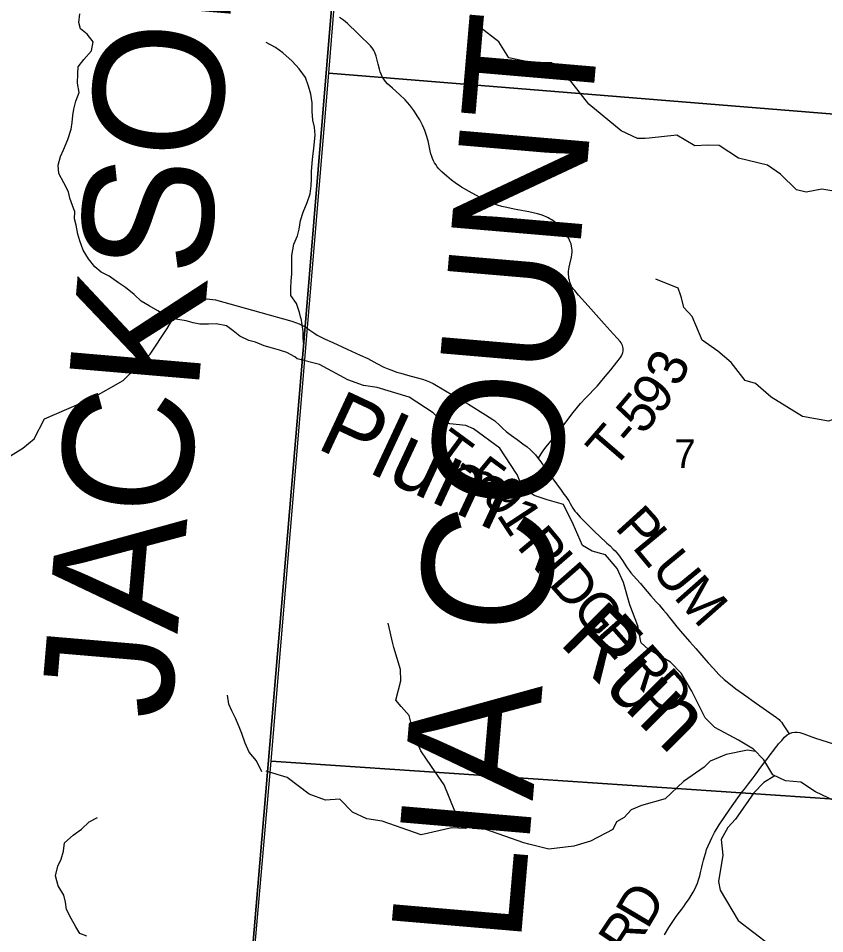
# Model space of a CAD drawing. Extents: x 0 to 42, y 0 to 22.
# Drawn here: x 8.033 to 8.62, y 15.878 to 16.545 of the extents above; entities that cross this region are included whole.
import ezdxf

# ---------------------------------------------------------------- set-up
doc = ezdxf.new("R2010")
doc.units = 0
for name, color, linetype in [('GM_X_County_Road', 7, 'Continuous'), ('GM_X_County_Road_Text', 7, 'Continuous'), ('GM_X_County_Text', 7, 'Continuous'), ('GM_X_Minor_River', 7, 'Continuous'), ('GM_X_Minor_River_Text', 7, 'Continuous'), ('GM_X_Section', 7, 'Continuous'), ('GM_X_Section_Text', 7, 'Continuous'), ('GM_X_Township_Road', 7, 'Continuous'), ('GM_X_Township_Road_Text', 7, 'Continuous'), ('SH_Cut_Line', 7, 'Continuous')]:
    doc.layers.add(name, color=color, linetype=linetype)

msp = doc.modelspace()

# ---------------------------------------------------------------- linework, layer by layer
at = {"layer": 'GM_X_County_Road'}
for points in [[(8.51927, 15.90015), (8.52049, 15.9019), (8.52135, 15.90316), (8.52249, 15.90499), (8.52332, 15.90629), (8.52479, 15.90859), (8.52586, 15.9108), (8.52692, 15.91299), (8.52779, 15.91529), (8.52868, 15.91757), (8.52952, 15.92052), (8.53012, 15.92292), (8.53105, 15.92683), (8.53153, 15.92895), (8.5323, 15.93195), (8.53274, 15.93376), (8.53385, 15.93766), (8.53455, 15.93973), (8.53557, 15.94234), (8.53704, 15.94557), (8.53828, 15.9483), (8.54031, 15.95215), (8.54377, 15.95771), (8.55141, 15.96906), (8.55735, 15.97744), (8.56052, 15.98168), (8.56202, 15.98365), (8.56505, 15.98758), (8.56844, 15.99197), (8.56993, 15.99394), (8.57172, 15.99645), (8.57283, 15.99791), (8.57484, 16.00062), (8.57723, 16.00386), (8.57833, 16.00537), (8.58, 16.00761), (8.58074, 16.00859), (8.5834, 16.01203), (8.58455, 16.01349), (8.58588, 16.01518), (8.58696, 16.01658), (8.58753, 16.01733), (8.58918, 16.01922), (8.59127, 16.02151), (8.59316, 16.02317), (8.59462, 16.02406), (8.59507, 16.02434), (8.59691, 16.02499), (8.59884, 16.02525), (8.60044, 16.02519), (8.60234, 16.02485), (8.60535, 16.02386), (8.60914, 16.02249), (8.6139, 16.02087), (8.63603, 16.01389)], [(8.50378, 15.87765), (8.50702, 15.88298), (8.51246, 15.89096), (8.51475, 15.89397), (8.51658, 15.89638), (8.51786, 15.89813), (8.51927, 15.90015)]]:
    msp.add_lwpolyline(points, dxfattribs=at)
at = {"layer": 'GM_X_Minor_River'}
for points in [[(8.23654, 16.29716), (8.23486, 16.29859), (8.229, 16.30162), (8.2237, 16.3035), (8.21859, 16.30482), (8.21234, 16.30651), (8.2061, 16.30916), (8.20118, 16.31047), (8.19474, 16.31368), (8.18982, 16.31746), (8.18508, 16.32125), (8.17751, 16.32256), (8.17203, 16.32236), (8.1656, 16.32235), (8.16068, 16.32328), (8.15557, 16.32479), (8.14952, 16.32573), (8.14384, 16.32704), (8.13513, 16.33196), (8.1287, 16.33574), (8.12302, 16.33914), (8.1179, 16.34387), (8.11146, 16.34916), (8.10635, 16.35238), (8.09953, 16.35729), (8.09385, 16.36032), (8.08912, 16.3641), (8.08457, 16.36997), (8.08077, 16.37622), (8.0783, 16.38304), (8.07678, 16.38797), (8.07563, 16.39441), (8.0743, 16.39915), (8.07467, 16.40408), (8.07296, 16.40882), (8.07105, 16.41412), (8.06991, 16.41886), (8.06668, 16.4253), (8.06308, 16.43212), (8.0625, 16.43819), (8.06419, 16.44445), (8.06626, 16.44939), (8.06946, 16.45698), (8.07191, 16.46438), (8.07265, 16.46931), (8.07321, 16.47424), (8.07396, 16.47898), (8.07546, 16.48486), (8.07772, 16.49113), (8.07657, 16.49795), (8.07675, 16.50478), (8.07712, 16.5099), (8.08108, 16.51522), (8.08674, 16.52148), (8.08786, 16.52793), (8.08369, 16.53361), (8.07877, 16.5374), (8.07762, 16.54214), (8.07837, 16.54839)], [(8.6258, 16.41944), (8.61842, 16.42075), (8.60689, 16.41846), (8.59988, 16.42015), (8.58833, 16.4315), (8.57886, 16.43812), (8.55786, 16.4432), (8.54366, 16.45246), (8.53534, 16.45283), (8.52607, 16.45224), (8.51281, 16.45999), (8.49276, 16.45787), (8.48973, 16.45748), (8.48425, 16.45766), (8.47232, 16.46314), (8.44884, 16.48262), (8.43293, 16.50269), (8.42157, 16.51272), (8.40567, 16.51307), (8.39053, 16.51626), (8.38333, 16.52801), (8.36951, 16.5386), (8.36516, 16.54105)], [(8.23907, 16.32666), (8.23821, 16.33084), (8.23593, 16.33747), (8.23175, 16.34334), (8.23174, 16.34884), (8.23211, 16.35377), (8.23248, 16.35908), (8.23247, 16.36572), (8.23265, 16.37236), (8.23395, 16.38051), (8.23678, 16.38678), (8.23791, 16.39152), (8.23884, 16.39797), (8.24072, 16.40404), (8.24373, 16.41087), (8.24604, 16.41741), (8.24667, 16.4231), (8.24699, 16.42816), (8.24699, 16.43354), (8.2473, 16.43955), (8.24794, 16.44461), (8.24857, 16.4503), (8.2492, 16.45536), (8.24952, 16.4601), (8.2492, 16.4658), (8.24797, 16.47099), (8.24739, 16.47725), (8.24738, 16.48351), (8.24642, 16.48995), (8.24471, 16.49564), (8.24262, 16.50208), (8.23788, 16.50833), (8.23276, 16.51382), (8.22594, 16.51987), (8.22064, 16.52384), (8.21401, 16.52743)], [(8.67366, 16.25931), (8.66495, 16.26119), (8.64017, 16.2583), (8.62864, 16.25373), (8.62334, 16.25182), (8.60442, 16.25501), (8.58151, 16.26918), (8.57015, 16.27921), (8.56258, 16.28128), (8.55235, 16.29435), (8.54269, 16.30267), (8.53133, 16.31061), (8.52393, 16.32804), (8.51787, 16.33448), (8.51635, 16.34149), (8.51559, 16.34377), (8.51388, 16.34869), (8.49761, 16.35511)], [(8.23907, 16.32666), (8.23993, 16.32183), (8.24053, 16.31704), (8.24065, 16.31226), (8.24101, 16.30735), (8.24005, 16.29777), (8.23964, 16.29633)], [(8.62754, 15.97519), (8.6139, 15.98181), (8.60311, 15.98882), (8.59194, 15.98975), (8.58285, 15.99411), (8.57621, 16.00511), (8.56863, 16.0127), (8.55783, 16.01933), (8.5406, 16.0286), (8.5334, 16.03562), (8.52373, 16.05498), (8.51595, 16.06807), (8.50819, 16.07622), (8.49209, 16.08569), (8.48697, 16.09024), (8.4864, 16.09214), (8.4845, 16.10258), (8.47862, 16.11796), (8.47406, 16.1341), (8.46951, 16.14435), (8.46098, 16.1544), (8.45113, 16.15704), (8.44412, 16.16121), (8.43748, 16.17658), (8.43047, 16.191), (8.41854, 16.1944), (8.40907, 16.19762), (8.40036, 16.20387), (8.39656, 16.21279), (8.39599, 16.21393), (8.38405, 16.23195), (8.36473, 16.24616), (8.35924, 16.24862), (8.3475, 16.24974), (8.34144, 16.25182), (8.33538, 16.2577), (8.31795, 16.26907), (8.29466, 16.27625), (8.28481, 16.27775), (8.27345, 16.28191), (8.25262, 16.29289), (8.23654, 16.29716)], [(8.57011, 16.01122), (8.56439, 16.01203), (8.54888, 16.00896), (8.53716, 16.00401), (8.53281, 15.99964), (8.51769, 15.98918), (8.50446, 15.97664), (8.48725, 15.97187), (8.4795, 15.96863), (8.47459, 15.96312), (8.46891, 15.95988), (8.46627, 15.95438), (8.45001, 15.94582), (8.43791, 15.94219), (8.41975, 15.93988), (8.40518, 15.94364), (8.40158, 15.94458), (8.37376, 15.9542), (8.3643, 15.95513), (8.359, 15.95797), (8.35123, 15.96762), (8.34345, 15.98676), (8.33436, 16.00021), (8.3264, 16.01157), (8.32166, 16.02275), (8.31804, 16.03735), (8.31217, 16.04397), (8.30838, 16.04852), (8.31196, 16.06256), (8.31176, 16.0709), (8.30683, 16.08682), (8.30607, 16.08966), (8.30264, 16.10464)], [(8.21078, 15.99627), (8.20686, 16.00421), (8.20155, 16.01064), (8.19851, 16.01728), (8.19623, 16.02429), (8.19433, 16.02903), (8.19148, 16.03547), (8.18882, 16.04077), (8.18673, 16.0457), (8.18578, 16.05215)], [(8.36228, 15.95631), (8.35881, 15.95493), (8.34898, 15.95548), (8.32666, 15.95032), (8.29827, 15.96032), (8.2871, 15.96201), (8.27669, 15.96692), (8.2676, 15.97638), (8.2572, 15.9756), (8.24527, 15.98013), (8.22918, 15.99224), (8.21385, 15.99676)], [(8.5843, 15.99341), (8.57615, 15.98853), (8.56897, 15.98112), (8.55556, 15.96176), (8.54989, 15.95587), (8.54517, 15.94694), (8.54632, 15.93557), (8.54312, 15.91641), (8.54446, 15.91016), (8.55753, 15.88799), (8.58026, 15.87059), (8.592, 15.8598), (8.60242, 15.84257), (8.60414, 15.82664), (8.60699, 15.81565), (8.60968, 15.78152), (8.61006, 15.77905), (8.61082, 15.7764)], [(8.08341, 15.87651), (8.0783, 15.87858), (8.07545, 15.88351), (8.07185, 15.88957), (8.06862, 15.89601), (8.06785, 15.90132), (8.06652, 15.90644), (8.06254, 15.91326), (8.06063, 15.92046), (8.06213, 15.92767), (8.06477, 15.93261), (8.06627, 15.93849), (8.06721, 15.94456), (8.07344, 15.95026), (8.07948, 15.95445), (8.08496, 15.95996), (8.091, 15.96301)]]:
    msp.add_lwpolyline(points, dxfattribs=at)
at = {"layer": 'GM_X_Section'}
for points in [[(8.30008, 17.00734), (8.8004, 16.96848), (8.85894, 16.96397), (8.81895, 16.45969), (8.25964, 16.50525)], [(8.25964, 16.50525), (8.81895, 16.45969), (8.77896, 15.9662), (8.21749, 16.00402)], [(8.21749, 16.00402), (8.77896, 15.9662), (8.73537, 15.45585), (8.17393, 15.50423), (8.21703, 15.99853)]]:
    msp.add_lwpolyline(points, close=True, dxfattribs=at)
at = {"layer": 'GM_X_Township_Road'}
for points in [[(8.17227, 15.49063), (8.24231, 16.32059), (8.26133, 16.54947), (8.2967, 17.00562), (8.09356, 17.02392), (8.06488, 17.0255), (8.03278, 17.02883), (7.97896, 17.0312), (7.36254, 17.08083), (7.35717, 17.08127), (7.35122, 17.08175), (7.35051, 17.0818), (7.34212, 17.08248), (7.2769, 17.08773), (7.22466, 17.09014), (6.78886, 17.12464), (6.70312, 17.1317), (6.64854, 17.1358), (6.05163, 17.18401)], [(8.41191, 16.22446), (8.41219, 16.22487), (8.41419, 16.22784), (8.41566, 16.23011), (8.41759, 16.23271), (8.42019, 16.23594), (8.4243, 16.24097), (8.42909, 16.24706), (8.43741, 16.25791), (8.44263, 16.26446), (8.44645, 16.26852), (8.45501, 16.27756), (8.45956, 16.28276), (8.4648, 16.28903), (8.46923, 16.29467), (8.47184, 16.29816), (8.47256, 16.2994), (8.473, 16.30035), (8.47353, 16.30179), (8.47372, 16.30275), (8.47379, 16.30362), (8.47374, 16.30473), (8.47357, 16.30577), (8.47326, 16.30678), (8.4728, 16.3078), (8.47227, 16.30873), (8.47161, 16.30962), (8.46957, 16.31197), (8.46649, 16.31535), (8.46436, 16.3177), (8.46, 16.32255), (8.45615, 16.3269), (8.44831, 16.33578), (8.4413, 16.34355), (8.43849, 16.3468), (8.4376, 16.34794), (8.43673, 16.34917), (8.43601, 16.35044), (8.43543, 16.35174), (8.43495, 16.35305), (8.43461, 16.35437), (8.43434, 16.3557), (8.43418, 16.35715), (8.43405, 16.35842), (8.43401, 16.35963), (8.43405, 16.36098), (8.43418, 16.36238), (8.43443, 16.36399), (8.4349, 16.36604), (8.43608, 16.37113), (8.43647, 16.3732), (8.43659, 16.37477), (8.43661, 16.37624), (8.43647, 16.37774), (8.43623, 16.37913), (8.43582, 16.3808), (8.43531, 16.38227), (8.4348, 16.38347), (8.43414, 16.38475), (8.43246, 16.38772), (8.43143, 16.38933), (8.43031, 16.39077), (8.42906, 16.39232), (8.42807, 16.39334), (8.42558, 16.39566), (8.42387, 16.39699), (8.42197, 16.39826), (8.42046, 16.39917), (8.41927, 16.39981), (8.41812, 16.40035), (8.41609, 16.40125), (8.41414, 16.40199), (8.41144, 16.40284), (8.40838, 16.40356), (8.40511, 16.40428), (8.39451, 16.40624), (8.38909, 16.40722), (8.38542, 16.40809), (8.38224, 16.40901), (8.3792, 16.41009), (8.37641, 16.41128), (8.36915, 16.41482), (8.36175, 16.4189), (8.35603, 16.42225), (8.35145, 16.42531), (8.3488, 16.42733), (8.34547, 16.43011), (8.34173, 16.43339), (8.33966, 16.43555), (8.33848, 16.43699), (8.33732, 16.43859), (8.33655, 16.43977), (8.33566, 16.44136), (8.33491, 16.44298), (8.33443, 16.44436), (8.3338, 16.44653), (8.3333, 16.4485), (8.33175, 16.45586), (8.3304, 16.46041), (8.32941, 16.46333), (8.32862, 16.46516), (8.32778, 16.46726), (8.32678, 16.46934), (8.32575, 16.47117), (8.32433, 16.47343), (8.32137, 16.47793), (8.3184, 16.48192), (8.31515, 16.48567), (8.31097, 16.48959), (8.30586, 16.49419), (8.30231, 16.49745), (8.30075, 16.49914), (8.29959, 16.5007), (8.29887, 16.50184), (8.29802, 16.50333), (8.29754, 16.50434), (8.29686, 16.50618), (8.29636, 16.50811), (8.29549, 16.51184), (8.29407, 16.51758), (8.2931, 16.52031), (8.2924, 16.5217), (8.29163, 16.52296), (8.29081, 16.52397), (8.28985, 16.52508), (8.2879, 16.52703), (8.28334, 16.53147), (8.28114, 16.53361), (8.27851, 16.53621), (8.27515, 16.5395), (8.27314, 16.54133), (8.27017, 16.5437), (8.26736, 16.54561)], [(8.00517, 16.21274), (8.03672, 16.23213), (8.04489, 16.23875), (8.05251, 16.25334), (8.08684, 16.26822), (8.1098, 16.28144), (8.12956, 16.30054), (8.14175, 16.3191), (8.14822, 16.3299), (8.15355, 16.33558), (8.16568, 16.33993), (8.17085, 16.34086), (8.17705, 16.34013), (8.21013, 16.33083), (8.23255, 16.32452), (8.23793, 16.32256), (8.24241, 16.32033)], [(8.24241, 16.32033), (8.24571, 16.31806), (8.24851, 16.31602), (8.25097, 16.31434), (8.25336, 16.31311), (8.2568, 16.31151), (8.26239, 16.30891), (8.27291, 16.30409), (8.28235, 16.29986), (8.28798, 16.29725), (8.29435, 16.29368), (8.29952, 16.29112), (8.302, 16.29003), (8.30468, 16.28898), (8.30909, 16.28745), (8.31187, 16.28658), (8.3168, 16.28525), (8.32321, 16.28358), (8.32764, 16.28219), (8.33032, 16.28125), (8.33276, 16.28032), (8.33552, 16.27904), (8.33785, 16.2778), (8.34209, 16.27527), (8.35098, 16.2698), (8.35602, 16.26695), (8.36115, 16.26405), (8.37358, 16.25644), (8.3763, 16.25473), (8.3789, 16.25298), (8.3803, 16.25185), (8.38399, 16.24859), (8.38589, 16.24661), (8.38873, 16.24428), (8.39256, 16.24132), (8.39654, 16.23835), (8.40083, 16.23531), (8.4038, 16.23313), (8.40632, 16.23092), (8.4083, 16.22894), (8.40993, 16.22708), (8.41191, 16.22446), (8.41374, 16.22203), (8.41642, 16.21814), (8.42003, 16.21333), (8.42527, 16.20606), (8.42869, 16.20136), (8.43069, 16.19864), (8.43195, 16.19694), (8.43308, 16.19527), (8.43417, 16.1936), (8.43526, 16.19173), (8.43724, 16.18832), (8.43867, 16.18626), (8.43972, 16.1849), (8.44252, 16.18175), (8.44608, 16.17825), (8.44929, 16.1751), (8.45124, 16.17312), (8.45324, 16.17116), (8.45663, 16.16803), (8.46194, 16.16293), (8.46421, 16.16086), (8.46662, 16.1585), (8.46789, 16.15716), (8.47033, 16.15439), (8.47165, 16.15255), (8.47328, 16.15014), (8.47623, 16.14567), (8.47941, 16.14124), (8.48353, 16.13666), (8.48629, 16.13355), (8.4885, 16.13091), (8.49114, 16.12773), (8.49394, 16.12439), (8.49786, 16.12012), (8.49988, 16.11786), (8.50171, 16.11584), (8.50322, 16.11402), (8.50501, 16.11184), (8.50734, 16.10889), (8.50952, 16.10623), (8.51297, 16.10202), (8.51709, 16.09712), (8.52229, 16.09095), (8.52664, 16.08606), (8.52952, 16.08276), (8.53259, 16.07926), (8.53575, 16.07565), (8.53948, 16.07149), (8.54353, 16.06721), (8.54722, 16.06365), (8.55066, 16.0608), (8.5559, 16.05672), (8.56132, 16.05288), (8.57073, 16.04615), (8.58538, 16.03592), (8.58673, 16.03495), (8.58739, 16.03438), (8.58791, 16.03379), (8.58899, 16.0325), (8.59084, 16.02984), (8.5937, 16.02547), (8.59462, 16.02406)]]:
    msp.add_lwpolyline(points, dxfattribs=at)
msp.add_lwpolyline([(8.05023, 14.1), (8.9, 14.1), (8.9, 16.95771), (8.669, 16.9761), (8.30518, 17.00518), (8.2967, 17.00562), (8.26133, 16.54947), (8.24231, 16.32059), (8.17227, 15.49063), (8.16983, 15.46634), (8.16945, 15.45935), (8.16837, 15.44612), (8.1628, 15.37905), (8.15761, 15.31908), (8.1512, 15.24132), (8.08338, 14.51358), (8.06868, 14.30702)], close=True, dxfattribs=at)
at = {"layer": 'SH_Cut_Line'}
for points in [[(8.17227, 15.49063), (8.24231, 16.32059), (8.26133, 16.54947), (8.2967, 17.00562), (8.29856, 17.02621), (8.30468, 17.09885), (8.32232, 17.47301), (8.38769, 18.10646), (8.42127, 18.51405), (8.46085, 19.02695), (8.46117, 19.04011), (8.4614, 19.04662), (8.4621, 19.05934), (8.46207, 19.06399), (8.46152, 19.07253), (8.46366, 19.1008), (8.46517, 19.12289), (8.48531, 19.43126), (8.5294, 20.03351), (8.55155, 20.24789), (8.57059, 20.47391), (8.6039, 20.89865), (8.604, 20.9), (2.1, 20.9)], [(8.9, 14.1), (8.9, 20.00639), (8.75955, 20.01746), (8.65628, 20.02413), (8.5294, 20.03351), (8.48531, 19.43126), (8.46517, 19.12289), (8.46366, 19.1008), (8.46152, 19.07253), (8.46207, 19.06399), (8.4621, 19.05934), (8.4614, 19.04662), (8.46117, 19.04011), (8.46085, 19.02695), (8.42127, 18.51405), (8.38769, 18.10646), (8.32232, 17.47301), (8.30468, 17.09885), (8.29856, 17.02621), (8.2967, 17.00562), (8.26133, 16.54947), (8.24231, 16.32059), (8.17227, 15.49063)]]:
    msp.add_lwpolyline(points, dxfattribs=at)

# ---------------------------------------------------------------- texts
at = {"layer": 'GM_X_County_Road_Text'}
for s, rotation, p in [('D', 59.33391, (8.49146, 15.88086)), ('R', 56.43062, (8.47774, 15.86011))]:
    msp.add_text(s, height=0.02841, rotation=rotation, dxfattribs=at).set_placement(p)
at = {"layer": 'GM_X_County_Text'}
for s, rotation, p in [('JACKSON COUNTY', 85.11732, (8.14398, 16.03335)), ('GALLIA COUNTY', 85.10167, (8.3773, 15.61717))]:
    msp.add_text(s, height=0.094697, rotation=rotation, dxfattribs=at).set_placement(p)
at = {"layer": 'GM_X_Minor_River_Text'}
for s, height, rotation, p in [('Plum', 0.047346, 335.00156, (8.24933, 16.23243)), ('Run', 0.047345, 315.00108, (8.42635, 16.09006))]:
    msp.add_text(s, height=height, rotation=rotation, dxfattribs=at).set_placement(p)
at = {"layer": 'GM_X_Section_Text'}
msp.add_text('7', height=0.02093, rotation=0.00001, dxfattribs=at).set_placement((8.51099, 16.21753))
at = {"layer": 'GM_X_Township_Road_Text'}
for s, rotation, p in [('3', 66.7741, (8.51488, 16.27581)), ('9', 52.09562, (8.5001, 16.25519)), ('5', 49.73521, (8.48799, 16.24085)), ('T', 49.20231, (8.46631, 16.2157)), ('-', 49.30363, (8.48023, 16.23183)), ('T', 323.64525, (8.3311, 16.22505)), ('-', 323.62425, (8.34821, 16.21245)), ('5', 323.5204, (8.35759, 16.20554)), ('9', 309.66765, (8.37035, 16.19638)), ('1', 303.32996, (8.38103, 16.18358)), ('P', 312.20194, (8.46706, 16.17386)), ('R', 309.80858, (8.39574, 16.16031)), ('L', 309.61627, (8.47971, 16.15991)), ('I', 311.12997, (8.41115, 16.14185)), ('U', 309.57097, (8.49326, 16.14355)), ('D', 311.33378, (8.41889, 16.13297)), ('M', 311.46064, (8.50983, 16.12351)), ('G', 311.40017, (8.43543, 16.11418)), ('E', 311.40216, (8.45196, 16.09542)), ('R', 311.53915, (8.47185, 16.07287)), ('D', 312.24423, (8.48758, 16.05512))]:
    msp.add_text(s, height=0.02841, rotation=rotation, dxfattribs=at).set_placement(p)

doc.saveas('drawing.dxf')
